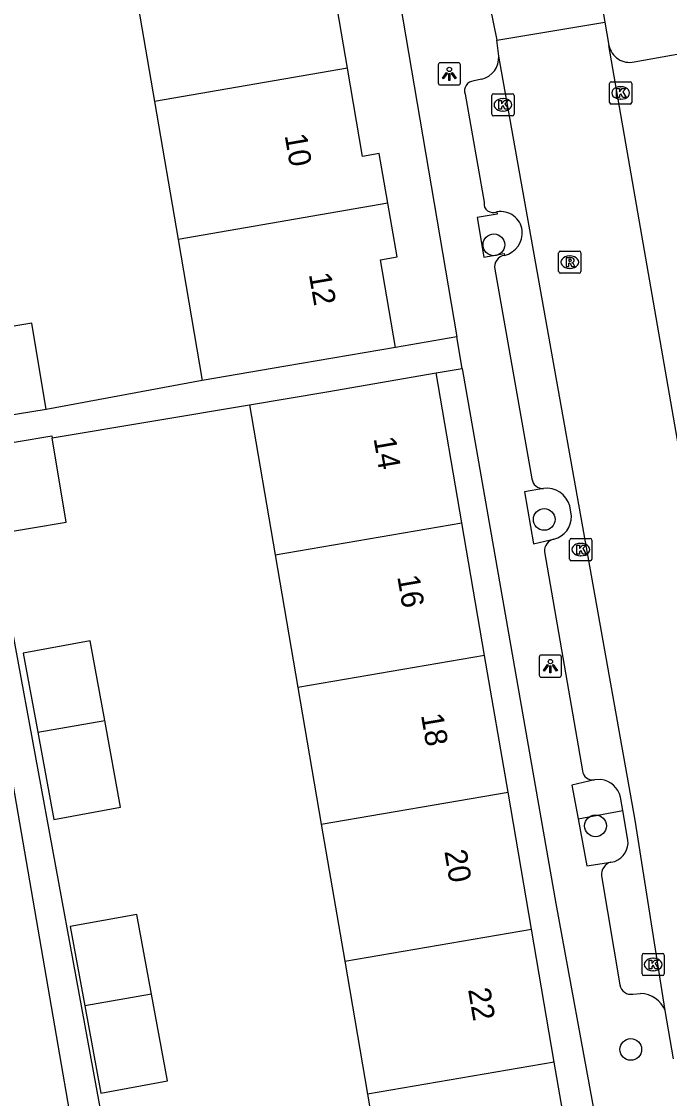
# Model space of a CAD drawing. Extents: x 162880 to 165536, y 384011 to 385179.
# Drawn here: x 164557.49 to 164586.66, y 384346.05 to 384394.5 of the extents above; entities that cross this region are included whole.
import ezdxf

# ---------------------------------------------------------------- set-up
doc = ezdxf.new("R2010")
doc.units = 0
for name, color, linetype in [('IMGEO_Boom', 7, 'Continuous'), ('IMGEO_Groenvoorziening', 7, 'Continuous'), ('IMGEO_Kolk', 7, 'Continuous'), ('IMGEO_Lichtpunt', 7, 'Continuous'), ('IMGEO_Pand', 7, 'Continuous'), ('IMGEO_Pand_nummerreeks', 7, 'Continuous'), ('IMGEO_Parkeervlak_open', 7, 'Continuous'), ('IMGEO_Rijbaan_lokaal_open', 7, 'Continuous'), ('IMGEO_Rioolput', 7, 'Continuous'), ('IMGEO_Voetpad_open', 7, 'Continuous')]:
    doc.layers.add(name, color=color, linetype=linetype)

msp = doc.modelspace()

# ---------------------------------------------------------------- linework, layer by layer
at = {"layer": 'IMGEO_Boom'}
for centre in [(164578.755, 384384.452), (164581.02, 384372.097), (164583.329, 384358.312), (164584.915, 384348.252)]:
    msp.add_circle(centre, 0.489, dxfattribs=at)
at = {"layer": 'IMGEO_Groenvoorziening'}
msp.add_lwpolyline([(164582.548, 384358.632), (164584.558, 384359.001)], dxfattribs=at)
at = {"layer": 'IMGEO_Kolk'}
for p, q in [((164583.96, 384390.858), (164583.96, 384391.71)), ((164584.035, 384391.784), (164584.887, 384391.784)), ((164584.448, 384391.564), (164584.473, 384391.564)), ((164584.961, 384391.71), (164584.961, 384390.858)), ((164578.66, 384390.323), (164578.66, 384391.175)), ((164578.735, 384391.249), (164579.587, 384391.249)), ((164579.148, 384391.029), (164579.173, 384391.029)), ((164579.661, 384391.175), (164579.661, 384390.323)), ((164584.887, 384390.784), (164584.035, 384390.784)), ((164584.471, 384391.004), (164584.446, 384391.004)), ((164579.587, 384390.249), (164578.735, 384390.249)), ((164579.171, 384390.469), (164579.146, 384390.469)), ((164582.165, 384370.314), (164582.165, 384371.166)), ((164582.24, 384371.24), (164583.092, 384371.24)), ((164583.166, 384371.166), (164583.166, 384370.314)), ((164582.653, 384371.02), (164582.678, 384371.02)), ((164583.092, 384370.24), (164582.24, 384370.24)), ((164582.676, 384370.46), (164582.651, 384370.46)), ((164585.422, 384351.647), (164585.422, 384352.499)), ((164585.497, 384352.573), (164586.349, 384352.573)), ((164585.91, 384352.353), (164585.935, 384352.353)), ((164586.423, 384352.499), (164586.423, 384351.647)), ((164585.933, 384351.793), (164585.908, 384351.793)), ((164586.349, 384351.573), (164585.497, 384351.573))]:
    msp.add_line(p, q, dxfattribs=at)
for points in [[(164583.96, 384390.858), (164583.96, 384391.71)], [(164584.035, 384391.784), (164584.887, 384391.784)], [(164584.961, 384391.71), (164584.961, 384390.858)], [(164578.66, 384390.323), (164578.66, 384391.175)], [(164578.735, 384391.249), (164579.587, 384391.249)], [(164579.661, 384391.175), (164579.661, 384390.323)], [(164584.281, 384391.484), (164584.404, 384391.484), (164584.404, 384391.333), (164584.534, 384391.484), (164584.698, 384391.484), (164584.552, 384391.333), (164584.705, 384391.084), (164584.553, 384391.084), (164584.468, 384391.248), (164584.404, 384391.181), (164584.404, 384391.084), (164584.281, 384391.084), (164584.281, 384391.484)], [(164578.981, 384390.949), (164579.104, 384390.949), (164579.104, 384390.798), (164579.234, 384390.949), (164579.398, 384390.949), (164579.252, 384390.798), (164579.405, 384390.549), (164579.253, 384390.549), (164579.168, 384390.713), (164579.104, 384390.646), (164579.104, 384390.549), (164578.981, 384390.549), (164578.981, 384390.949)], [(164584.887, 384390.784), (164584.035, 384390.784)], [(164579.587, 384390.249), (164578.735, 384390.249)], [(164582.165, 384370.314), (164582.165, 384371.166)], [(164582.24, 384371.24), (164583.092, 384371.24)], [(164583.166, 384371.166), (164583.166, 384370.314)], [(164582.486, 384370.94), (164582.609, 384370.94), (164582.609, 384370.789), (164582.739, 384370.94), (164582.903, 384370.94), (164582.757, 384370.789), (164582.91, 384370.54), (164582.758, 384370.54), (164582.673, 384370.704), (164582.609, 384370.637), (164582.609, 384370.54), (164582.486, 384370.54), (164582.486, 384370.94)], [(164583.092, 384370.24), (164582.24, 384370.24)], [(164585.422, 384351.647), (164585.422, 384352.499)], [(164585.497, 384352.573), (164586.349, 384352.573)], [(164585.743, 384352.273), (164585.866, 384352.273), (164585.866, 384352.122), (164585.996, 384352.273), (164586.16, 384352.273), (164586.014, 384352.122), (164586.167, 384351.873), (164586.015, 384351.873), (164585.93, 384352.037), (164585.866, 384351.97), (164585.866, 384351.873), (164585.743, 384351.873), (164585.743, 384352.273)], [(164586.423, 384352.499), (164586.423, 384351.647)], [(164586.349, 384351.573), (164585.497, 384351.573)]]:
    msp.add_lwpolyline(points, dxfattribs=at)
for centre, start, end in [((164584.037, 384391.708), 91.552, 178.448), ((164584.037, 384391.708), 91.552, 178.448), ((164584.885, 384391.708), 1.552, 88.448), ((164584.885, 384391.708), 1.552, 88.448), ((164578.737, 384391.173), 91.552, 178.448), ((164578.737, 384391.173), 91.552, 178.448), ((164579.585, 384391.173), 1.552, 88.448), ((164579.585, 384391.173), 1.552, 88.448), ((164584.037, 384390.86), 181.552, 268.448), ((164584.037, 384390.86), 181.552, 268.448), ((164584.885, 384390.86), 271.552, 358.448), ((164584.885, 384390.86), 271.552, 358.448), ((164578.737, 384390.325), 181.552, 268.448), ((164578.737, 384390.325), 181.552, 268.448), ((164579.585, 384390.325), 271.552, 358.448), ((164579.585, 384390.325), 271.552, 358.448), ((164582.242, 384371.164), 91.552, 178.448), ((164582.242, 384371.164), 91.552, 178.448), ((164583.09, 384371.164), 1.552, 88.448), ((164583.09, 384371.164), 1.552, 88.448), ((164582.242, 384370.316), 181.552, 268.448), ((164582.242, 384370.316), 181.552, 268.448), ((164583.09, 384370.316), 271.552, 358.448), ((164583.09, 384370.316), 271.552, 358.448), ((164585.499, 384352.497), 91.552, 178.448), ((164585.499, 384352.497), 91.552, 178.448), ((164586.347, 384352.497), 1.552, 88.448), ((164586.347, 384352.497), 1.552, 88.448), ((164585.499, 384351.649), 181.552, 268.448), ((164585.499, 384351.649), 181.552, 268.448), ((164586.347, 384351.649), 271.552, 358.448), ((164586.347, 384351.649), 271.552, 358.448)]:
    msp.add_arc(centre, 0.0765, start, end, dxfattribs=at)
for centre, major_axis, ratio, start_param, end_param in [((164584.447, 384391.284), (-0.387, 0.002), 0.722429, 4.712389, 7.853982), ((164584.472, 384391.284), (-0.39, 0.002), 0.717154, 1.570796, 4.712389), ((164579.147, 384390.749), (-0.387, 0.002), 0.722429, 4.712389, 7.853982), ((164579.172, 384390.749), (-0.39, 0.002), 0.717154, 1.570796, 4.712389), ((164582.652, 384370.74), (-0.387, 0.002), 0.722429, 4.712389, 7.853982), ((164582.677, 384370.74), (-0.39, 0.002), 0.717154, 1.570796, 4.712389), ((164585.909, 384352.073), (-0.387, 0.002), 0.722429, 4.712389, 7.853982), ((164585.934, 384352.073), (-0.39, 0.002), 0.717154, 1.570796, 4.712389)]:
    msp.add_ellipse(centre, major_axis=major_axis, ratio=ratio, start_param=start_param, end_param=end_param, dxfattribs=at)
at = {"layer": 'IMGEO_Lichtpunt'}
for p, q in [((164576.25, 384392.544), (164576.25, 384391.737)), ((164576.25, 384392.544), (164576.25, 384391.737)), ((164577.152, 384392.639), (164576.344, 384392.639)), ((164577.152, 384392.639), (164576.344, 384392.639)), ((164577.246, 384391.737), (164577.246, 384392.544)), ((164577.246, 384391.737), (164577.246, 384392.544)), ((164576.344, 384391.643), (164577.152, 384391.643)), ((164576.344, 384391.643), (164577.152, 384391.643)), ((164580.8, 384365.902), (164580.8, 384365.095)), ((164580.8, 384365.902), (164580.8, 384365.095)), ((164581.702, 384365.997), (164580.894, 384365.997)), ((164581.702, 384365.997), (164580.894, 384365.997)), ((164581.796, 384365.095), (164581.796, 384365.902)), ((164581.796, 384365.095), (164581.796, 384365.902)), ((164580.894, 384365.001), (164581.702, 384365.001)), ((164580.894, 384365.001), (164581.702, 384365.001))]:
    msp.add_line(p, q, dxfattribs=at)
for points in [[(164576.624, 384392.208), (164576.663, 384392.18), (164576.475, 384391.918), (164576.437, 384391.945), (164576.624, 384392.208)], [(164576.726, 384392.16), (164576.773, 384392.16), (164576.773, 384391.838), (164576.726, 384391.838), (164576.726, 384392.16)], [(164576.836, 384392.18), (164576.874, 384392.207), (164577.061, 384391.945), (164577.022, 384391.917), (164576.836, 384392.18)], [(164581.174, 384365.566), (164581.213, 384365.538), (164581.025, 384365.276), (164580.987, 384365.303), (164581.174, 384365.566)], [(164581.276, 384365.518), (164581.323, 384365.518), (164581.323, 384365.196), (164581.276, 384365.196), (164581.276, 384365.518)], [(164581.386, 384365.538), (164581.424, 384365.565), (164581.611, 384365.303), (164581.572, 384365.275), (164581.386, 384365.538)]]:
    msp.add_lwpolyline(points, dxfattribs=at)
for centre in [(164576.749, 384392.342), (164581.299, 384365.7)]:
    msp.add_circle(centre, 0.0994, dxfattribs=at)
for centre, start, end in [((164576.344, 384392.544), 90, 180), ((164576.344, 384392.544), 90, 180), ((164577.152, 384392.544), 0, 90), ((164577.152, 384392.544), 0, 90), ((164576.344, 384391.737), 180, 270), ((164576.344, 384391.737), 180, 270), ((164577.152, 384391.737), 270, 0), ((164577.152, 384391.737), 270, 360), ((164580.894, 384365.902), 90, 180), ((164580.894, 384365.902), 90, 180), ((164581.702, 384365.902), 0, 90), ((164581.702, 384365.902), 0, 90), ((164580.894, 384365.095), 180, 270), ((164580.894, 384365.095), 180, 270), ((164581.702, 384365.095), 270, 0), ((164581.702, 384365.095), 270, 360)]:
    msp.add_arc(centre, 0.0946, start, end, dxfattribs=at)
at = {"layer": 'IMGEO_Pand'}
for points in [[(164572.167, 384392.398), (164571.518, 384396.181), (164572.219, 384396.301), (164571.803, 384398.727)], [(164562.408, 384397.11), (164563.473, 384390.9)], [(164572.167, 384392.398), (164563.473, 384390.9)], [(164573.981, 384386.319), (164573.597, 384388.557), (164572.847, 384388.429), (164572.167, 384392.398)], [(164563.473, 384390.9), (164564.538, 384384.691)], [(164573.981, 384386.319), (164564.538, 384384.691)], [(164574.325, 384379.836), (164573.649, 384383.777), (164574.395, 384383.905), (164573.981, 384386.319)], [(164564.538, 384384.691), (164565.626, 384378.344)], [(164558.597, 384377.048), (164557.954, 384380.923), (164554.815, 384380.403)], [(164558.597, 384377.048), (164555.368, 384376.512), (164554.725, 384380.388), (164554.815, 384380.403)], [(164574.325, 384379.836), (164569.397, 384378.991), (164565.626, 384378.344)], [(164567.752, 384377.246), (164571.231, 384377.842), (164576.159, 384378.687)], [(164577.314, 384371.95), (164576.159, 384378.687)], [(164567.752, 384377.246), (164568.908, 384370.508)], [(164556.275, 384371.441), (164555.633, 384375.317), (164558.862, 384375.852), (164558.875, 384375.773)], [(164556.275, 384371.441), (164559.505, 384371.976), (164558.875, 384375.773)], [(164568.908, 384370.508), (164577.314, 384371.95)], [(164578.339, 384365.978), (164577.314, 384371.95)], [(164568.908, 384370.508), (164569.932, 384364.536)], [(164561.235, 384363.044), (164560.576, 384366.638), (164557.571, 384366.087), (164558.224, 384362.528)], [(164578.339, 384365.978), (164569.932, 384364.536)], [(164579.394, 384359.823), (164578.339, 384365.978)], [(164569.932, 384364.536), (164570.987, 384358.381)], [(164558.224, 384362.528), (164558.944, 384358.601), (164561.949, 384359.152), (164561.235, 384363.044)], [(164558.224, 384362.528), (164561.235, 384363.044)], [(164570.987, 384358.381), (164579.394, 384359.823)], [(164580.449, 384353.669), (164579.394, 384359.823)], [(164570.987, 384358.381), (164572.043, 384352.227)], [(164563.346, 384350.735), (164562.687, 384354.329), (164559.682, 384353.778), (164560.335, 384350.219)], [(164572.043, 384352.227), (164580.449, 384353.669)], [(164581.475, 384347.686), (164580.449, 384353.669)], [(164572.043, 384352.227), (164573.069, 384346.244)], [(164563.346, 384350.735), (164560.335, 384350.219)], [(164560.335, 384350.219), (164561.055, 384346.292), (164564.06, 384346.843), (164563.346, 384350.735)], [(164581.475, 384347.686), (164573.069, 384346.244)], [(164582.543, 384341.46), (164581.475, 384347.686)], [(164573.069, 384346.244), (164574.136, 384340.018)]]:
    msp.add_lwpolyline(points, dxfattribs=at)
at = {"layer": 'IMGEO_Parkeervlak_open'}
for points in [[(164582.251, 384372.242), (164582.168, 384372.708)], [(164583.575, 384360.394), (164583.282, 384360.386)], [(164584.558, 384359.001), (164584.452, 384359.604)], [(164584.79, 384357.674), (164584.558, 384359.001)], [(164584.013, 384356.682), (164584.201, 384356.712)]]:
    msp.add_lwpolyline(points, dxfattribs=at)
for centre, radius, start, end in [((164579.061, 384384.969), 0.98, 7.4963, 100.2174), ((164578.966, 384385.007), 1.07, 284.7541, 4.8188), ((164581.128, 384372.423), 1.078, 15.3132, 97.8654), ((164581.185, 384372.236), 1.066, 284.9023, 0.3034), ((164583.454, 384359.378), 1.024, 12.7772, 83.1978), ((164583.875, 384357.573), 0.92, 290.7345, 6.31)]:
    msp.add_arc(centre, radius, start, end, dxfattribs=at)
at = {"layer": 'IMGEO_Rijbaan_lokaal_open'}
for points in [[(164578.44, 384395.88), (164578.884, 384393.658)], [(164583.579, 384395.444), (164583.751, 384394.465)], [(164578.884, 384393.658), (164583.751, 384394.465)], [(164583.751, 384394.465), (164583.93, 384393.424)], [(164578.972, 384392.936), (164578.884, 384393.658)], [(164591.217, 384351.54), (164583.93, 384393.424)], [(164586.471, 384349.999), (164585.114, 384358.56), (164578.972, 384392.936)], [(164586.845, 384347.824), (164586.471, 384349.999)]]:
    msp.add_lwpolyline(points, dxfattribs=at)
at = {"layer": 'IMGEO_Rioolput'}
for p, q in [((164581.67, 384383.245), (164581.67, 384384.097)), ((164581.745, 384384.171), (164582.597, 384384.171)), ((164582.158, 384383.951), (164582.183, 384383.951)), ((164582.671, 384384.097), (164582.671, 384383.245)), ((164582.181, 384383.391), (164582.156, 384383.391)), ((164582.597, 384383.171), (164581.745, 384383.171))]:
    msp.add_line(p, q, dxfattribs=at)
for points in [[(164581.67, 384383.245), (164581.67, 384384.097)], [(164581.745, 384384.171), (164582.597, 384384.171)], [(164582.259, 384383.869), (164582.007, 384383.871), (164582.007, 384383.471)], [(164582.185, 384383.79), (164582.131, 384383.79), (164582.131, 384383.709)], [(164582.671, 384384.097), (164582.671, 384383.245)], [(164582.007, 384383.471), (164582.131, 384383.471), (164582.131, 384383.633), (164582.142, 384383.633)], [(164582.131, 384383.709), (164582.183, 384383.709)], [(164582.189, 384383.604), (164582.26, 384383.471), (164582.4, 384383.471), (164582.335, 384383.597)], [(164582.597, 384383.171), (164581.745, 384383.171)]]:
    msp.add_lwpolyline(points, dxfattribs=at)
for centre, radius, start, end in [((164581.747, 384384.095), 0.0765, 91.552, 178.448), ((164581.747, 384384.095), 0.0765, 91.552, 178.448), ((164582.191, 384383.694), 0.0964, 77.0061, 93.1865), ((164582.205, 384383.751), 0.0378, 276.6634, 79.6772), ((164582.258, 384383.759), 0.109, 350.3612, 89.416), ((164582.595, 384384.095), 0.0765, 1.552, 88.448), ((164582.595, 384384.095), 0.0765, 1.552, 88.448), ((164582.141, 384383.58), 0.0533, 26.0293, 88.6989), ((164582.167, 384383.898), 0.19, 274.7715, 282.9687), ((164582.256, 384383.759), 0.112, 277.5842, 350.9817), ((164582.24, 384383.544), 0.108, 29.5134, 73.7905), ((164581.747, 384383.247), 0.0765, 181.552, 268.448), ((164581.747, 384383.247), 0.0765, 181.552, 268.448), ((164582.595, 384383.247), 0.0765, 271.552, 358.448), ((164582.595, 384383.247), 0.0765, 271.552, 358.448)]:
    msp.add_arc(centre, radius, start, end, dxfattribs=at)
for centre, major_axis, ratio, start_param, end_param in [((164582.157, 384383.671), (-0.387, 0.002), 0.722429, 4.712389, 7.853982), ((164582.182, 384383.671), (-0.39, 0.002), 0.717154, 1.570796, 4.712389)]:
    msp.add_ellipse(centre, major_axis=major_axis, ratio=ratio, start_param=start_param, end_param=end_param, dxfattribs=at)
at = {"layer": 'IMGEO_Voetpad_open'}
for points in [[(164570.692, 384417.901), (164577.083, 384380.305)], [(164585.07, 384392.68), (164588.432, 384393.283)], [(164578.207, 384391.902), (164577.851, 384391.824)], [(164577.463, 384391.229), (164578.311, 384386.367)], [(164552.678, 384385.749), (164566.149, 384307.752)], [(164578.887, 384385.934), (164578.905, 384385.836), (164577.997, 384385.673), (164578.298, 384383.898), (164579.223, 384384.064), (164579.239, 384383.972)], [(164578.802, 384383.353), (164580.469, 384373.929)], [(164577.083, 384380.305), (164574.325, 384379.836)], [(164577.324, 384378.891), (164577.083, 384380.305)], [(164576.159, 384378.687), (164577.324, 384378.891)], [(164577.324, 384378.891), (164577.341, 384378.79), (164581.547, 384354.825), (164585.119, 384335.39)], [(164565.626, 384378.344), (164558.597, 384377.048)], [(164558.875, 384375.773), (164567.752, 384377.246)], [(164580.981, 384373.491), (164580.125, 384373.341), (164580.535, 384371.002), (164581.31, 384371.183), (164581.459, 384371.206)], [(164561.775, 384341.569), (164556.275, 384371.441)], [(164581.035, 384370.637), (164582.746, 384360.794)], [(164583.282, 384360.386), (164582.269, 384360.147), (164582.548, 384358.632)], [(164582.548, 384358.632), (164582.939, 384356.51), (164584.013, 384356.682)], [(164583.601, 384356.062), (164584.43, 384351.159)], [(164585.012, 384350.743), (164585.358, 384350.768)]]:
    msp.add_lwpolyline(points, dxfattribs=at)
for centre, radius, start, end in [((164584.864, 384393.61), 0.952, 191.2523, 282.4882), ((164577.974, 384392.875), 1, 283.4833, 3.5252), ((164577.88, 384391.381), 0.444, 93.7778, 200.0053), ((164578.72, 384386.312), 0.413, 172.358, 293.775), ((164579.294, 384383.469), 0.506, 96.2517, 193.3059), ((164580.95, 384373.973), 0.483, 185.2292, 273.6789), ((164581.568, 384370.683), 0.535, 101.7292, 184.8863), ((164583.195, 384360.828), 0.451, 184.3671, 281.0766), ((164584.189, 384356.118), 0.591, 107.3367, 185.454), ((164584.919, 384351.228), 0.494, 188.0061, 280.8813), ((164585.328, 384349.535), 1.233, 22.0926, 88.6242)]:
    msp.add_arc(centre, radius, start, end, dxfattribs=at)

# ---------------------------------------------------------------- texts
at = {"layer": 'IMGEO_Pand_nummerreeks'}
for s, rotation, p in [('10', 279.8885, (164569.332, 384389.377)), ('12', 279.8885, (164570.422, 384383.128)), ('14', 279.7311, (164573.335, 384375.746)), ('16', 279.7311, (164574.402, 384369.524)), ('18', 279.7311, (164575.47, 384363.299)), ('20', 279.7311, (164576.522, 384357.167)), ('22', 279.7311, (164577.588, 384350.951))]:
    msp.add_text(s, height=1, rotation=rotation, dxfattribs=at).set_placement(p)

doc.saveas('drawing.dxf')
